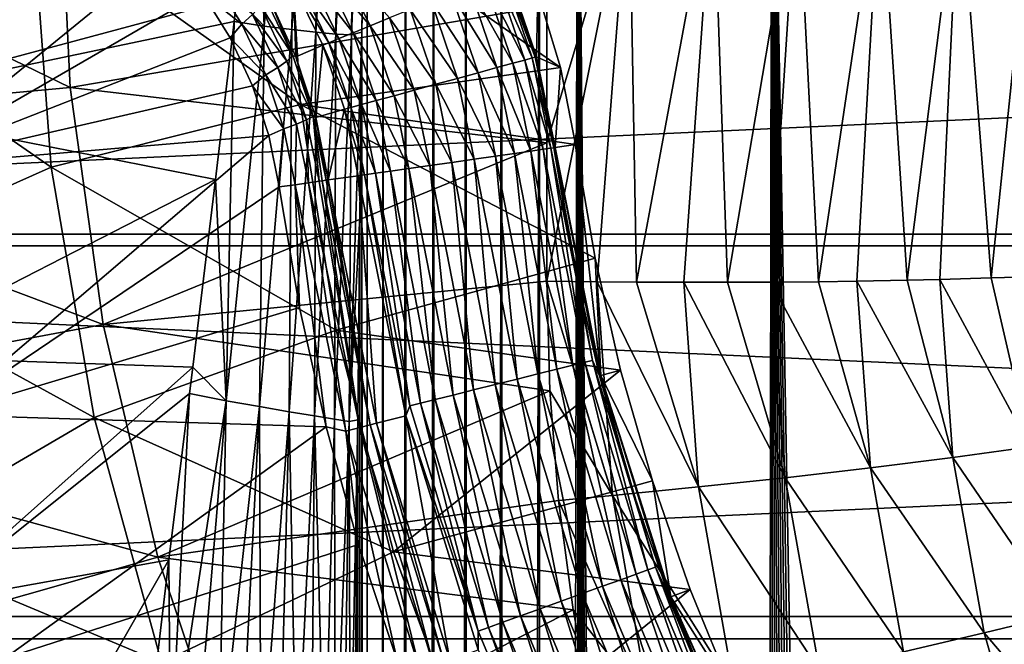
# Model space of a CAD drawing. Header units: metres. Extents: x -22 to 22, y 0 to 204.
# Tile 361 of 497: x -13.21 to -8.26, y 177.66 to 180.8. Entities that reach past the tile are written whole.
import ezdxf

# ---------------------------------------------------------------- set-up
doc = ezdxf.new("R2010")
doc.units = ezdxf.units.M
doc.layers.add('solid_002_SW0002', color=7, linetype='CONTINUOUS')
doc.layers.add('solid_002_SW0002_01', color=7, linetype='CONTINUOUS')

msp = doc.modelspace()

# ---------------------------------------------------------------- linework, layer by layer
at = {"layer": 'solid_002_SW0002'}
for points in [[(-10.965652, 182.741013, 262.236298), (-11.128757, 182.727798, 262.136505), (-11.120454, 86.139801, 274.858612)], [(-10.965652, 182.741013, 262.236298), (-11.120454, 86.139801, 274.858612), (-10.958313, 86.152588, 274.95575)], [(-10.786214, 182.749847, 262.30304), (-10.965652, 182.741013, 262.236298), (-10.958313, 86.152588, 274.95575)], [(-10.786214, 182.749847, 262.30304), (-10.958313, 86.152588, 274.95575), (-10.780477, 86.16111, 275.020477)], [(-10.597164, 182.753967, 262.33429), (-10.786214, 182.749847, 262.30304), (-10.780477, 86.16111, 275.020477)], [(-10.597164, 182.753967, 262.33429), (-10.780477, 86.16111, 275.020477), (-10.593456, 86.165062, 275.050476)], [(-10.597164, 182.753967, 262.33429), (-10.593456, 86.165062, 275.050476), (-10.405617, 182.752945, 262.328644)], [(-10.593456, 86.165062, 275.050476), (-10.405606, 86.164307, 275.044769), (-10.405617, 182.752945, 262.328644)], [(-10.405617, 182.752945, 262.328644), (-9.741995, 83.676826, 275.290405), (-9.569901, 83.398849, 275.306671)], [(-9.43097, 182.73764, 262.212341), (-10.405617, 182.752945, 262.328644), (-9.569901, 83.398849, 275.306671)], [(-10.405617, 182.752945, 262.328644), (-9.895001, 83.964127, 275.270966), (-9.741995, 83.676826, 275.290405)], [(-10.405617, 182.752945, 262.328644), (-10.028366, 84.260529, 275.248199), (-9.895001, 83.964127, 275.270966)], [(-10.405617, 182.752945, 262.328644), (-10.143042, 84.567398, 275.221985), (-10.028366, 84.260529, 275.248199)], [(-10.405617, 182.752945, 262.328644), (-10.237624, 84.880379, 275.192566), (-10.143042, 84.567398, 275.221985)], [(-10.405617, 182.752945, 262.328644), (-10.310837, 85.195572, 275.160278), (-10.237624, 84.880379, 275.192566)], [(-10.405617, 182.752945, 262.328644), (-10.363122, 85.514282, 275.124939), (-10.310837, 85.195572, 275.160278)], [(-10.405617, 182.752945, 262.328644), (-10.394711, 85.837196, 275.086456), (-10.363122, 85.514282, 275.124939)], [(-10.405617, 182.752945, 262.328644), (-10.405606, 86.164307, 275.044769), (-10.394711, 85.837196, 275.086456)], [(-9.43097, 182.73764, 262.212341), (-9.569901, 83.398849, 275.306671), (-9.380864, 83.13353, 275.319702)], [(-9.43097, 182.73764, 262.212341), (-7.922185, 81.849052, 275.334595), (-7.635273, 81.694748, 275.327637)], [(-7.549796, 182.712387, 262.020508), (-9.43097, 182.73764, 262.212341), (-7.635273, 81.694748, 275.327637)], [(-9.43097, 182.73764, 262.212341), (-8.19972, 82.022491, 275.339081), (-7.922185, 81.849052, 275.334595)], [(-9.43097, 182.73764, 262.212341), (-8.464413, 82.212845, 275.340942), (-8.19972, 82.022491, 275.339081)], [(-9.43097, 182.73764, 262.212341), (-8.714705, 82.419342, 275.340027), (-8.464413, 82.212845, 275.340942)], [(-9.43097, 182.73764, 262.212341), (-8.952644, 82.643425, 275.336243), (-8.714705, 82.419342, 275.340027)], [(-9.43097, 182.73764, 262.212341), (-9.175594, 82.882378, 275.329468), (-8.952644, 82.643425, 275.336243)], [(-9.43097, 182.73764, 262.212341), (-9.380864, 83.13353, 275.319702), (-9.175594, 82.882378, 275.329468)], [(-11.382345, 182.690384, 261.853973), (-11.463202, 182.667557, 261.681702), (-11.445098, 86.08532, 274.444763)], [(-11.382345, 182.690384, 261.853973), (-11.445098, 86.08532, 274.444763), (-11.374691, 86.103432, 274.582397)], [(-11.269414, 182.710709, 262.007446), (-11.382345, 182.690384, 261.853973), (-11.374691, 86.103432, 274.582397)], [(-11.269414, 182.710709, 262.007446), (-11.374691, 86.103432, 274.582397), (-11.260962, 86.123215, 274.732605)], [(-11.128757, 182.727798, 262.136505), (-11.269414, 182.710709, 262.007446), (-11.260962, 86.123215, 274.732605)], [(-11.128757, 182.727798, 262.136505), (-11.260962, 86.123215, 274.732605), (-11.120454, 86.139801, 274.858612)], [(-11.979698, 180.767151, 261.191132), (-11.93465, 182.677353, 261.190155), (-12.019391, 181.800354, 261.173279)], [(-11.80951, 182.667587, 261.253052), (-11.93465, 182.677353, 261.190155), (-11.979698, 180.767151, 261.191132)], [(-11.80951, 182.667587, 261.253052), (-11.979698, 180.767151, 261.191132), (-11.841692, 180.749817, 261.289459)], [(-11.696718, 182.661377, 261.336426), (-11.80951, 182.667587, 261.253052), (-11.841692, 180.749817, 261.289459)], [(-11.696718, 182.661377, 261.336426), (-11.841692, 180.749817, 261.289459), (-11.720645, 180.736572, 261.408569)], [(-11.599586, 182.659271, 261.437744), (-11.696718, 182.661377, 261.336426), (-11.720645, 180.736572, 261.408569)], [(-11.599586, 182.659271, 261.437744), (-11.720645, 180.736572, 261.408569), (-11.619631, 180.727783, 261.545441)], [(-11.520991, 182.661301, 261.554016), (-11.619631, 180.727783, 261.545441), (-11.541213, 180.723648, 261.696625)], [(-11.520991, 182.661301, 261.554016), (-11.599586, 182.659271, 261.437744), (-11.619631, 180.727783, 261.545441)], [(-11.541213, 180.723648, 261.696625), (-11.488685, 180.737396, 261.851288), (-11.463202, 182.667557, 261.681702)], [(-11.520991, 182.661301, 261.554016), (-11.541213, 180.723648, 261.696625), (-11.463202, 182.667557, 261.681702)], [(-11.463202, 182.667557, 261.681702), (-11.488685, 180.737396, 261.851288), (-11.457478, 86.081192, 274.413452)], [(-11.463202, 182.667557, 261.681702), (-11.457478, 86.081192, 274.413452), (-11.445098, 86.08532, 274.444763)], [(-11.979698, 180.767151, 261.191132), (-12.019391, 181.800354, 261.173279), (-12.117001, 180.912262, 261.125122)], [(21.608246, 179.66391), (-21.608246, 179.66391), (-21.700001, 181.660004)], [(21.700001, 181.660004), (21.608246, 179.66391), (-21.700001, 181.660004)], [(21, 181.660004, 0.72), (-21, 181.660004, 0.72), (-20.910084, 179.721817, 0.72)], [(-15.424336, 181.660004, 256.18338), (-13.010289, 181.660004, 257.159729), (-12.954789, 180.459564, 257.159729)], [(-15.35854, 180.236816, 256.18338), (-15.424336, 181.660004, 256.18338), (-12.954789, 180.459564, 257.159729)], [(-12.954789, 180.459564, 257.159729), (-13.010289, 181.660004, 257.159729), (-10.560946, 180.870056, 257.957672)], [(-14.185816, 181.644806, 260.218903), (-14.127267, 180.372391, 260.218903), (-12.117001, 180.912262, 261.125122)], [(-10.147085, 181.559052, 258.056), (-10.560489, 180.181198, 257.936157), (-10.560946, 180.870056, 257.957672)], [(-10.147085, 181.559052, 258.056), (-10.559881, 179.486786, 257.901184), (-10.560489, 180.181198, 257.936157)], [(-10.147085, 181.559052, 258.056), (-10.307101, 179.483337, 257.963226), (-10.559881, 179.486786, 257.901184)], [(-10.147085, 181.559052, 258.056), (-10.110769, 179.481598, 257.995758), (-10.307101, 179.483337, 257.963226)], [(-10.147085, 181.559052, 258.056), (-9.724441, 181.55899, 258.086639), (-10.110769, 179.481598, 257.995758)], [(-9.724441, 181.55899, 258.086639), (-9.872707, 179.48053, 258.017517), (-10.110769, 179.481598, 257.995758)], [(-9.724441, 181.55899, 258.086639), (-9.652469, 179.480576, 258.020782), (-9.872707, 179.48053, 258.017517)], [(-9.724441, 181.55899, 258.086639), (-9.301693, 181.559097, 258.057465), (-9.652469, 179.480576, 258.020782)], [(-9.301693, 181.559097, 258.057465), (-9.435024, 179.481552, 258.008148), (-9.652469, 179.480576, 258.020782)], [(-9.301693, 181.559097, 258.057465), (-9.195708, 179.483749, 257.975769), (-9.435024, 179.481552, 258.008148)], [(-9.301693, 181.559097, 258.057465), (-8.887278, 181.559357, 257.968964), (-9.195708, 179.483749, 257.975769)], [(-8.887278, 181.559357, 257.968964), (-9.003373, 179.486374, 257.935303), (-9.195708, 179.483749, 257.975769)], [(-8.887278, 181.559357, 257.968964), (-8.751179, 179.491058, 257.861725), (-9.003373, 179.486374, 257.935303)], [(-8.887278, 181.559357, 257.968964), (-8.489463, 181.559784, 257.822998), (-8.751179, 179.491058, 257.861725)], [(-8.489463, 181.559784, 257.822998), (-8.586945, 179.494888, 257.800507), (-8.751179, 179.491058, 257.861725)], [(-8.489463, 181.559784, 257.822998), (-8.329287, 179.502304, 257.681305), (-8.586945, 179.494888, 257.800507)], [(-8.489463, 181.559784, 257.822998), (-8.116185, 181.560364, 257.622406), (-8.329287, 179.502304, 257.681305)], [(-8.116185, 181.560364, 257.622406), (-8.194607, 179.506927, 257.606628), (-8.329287, 179.502304, 257.681305)], [(-13.143166, 181.332031, 247.625275), (-11.867116, 181.521179, 248.574905), (-11.798082, 180.374329, 248.574905)], [(-10.491452, 180.559143, 249.408081), (-11.798082, 180.374329, 248.574905), (-11.867116, 181.521179, 248.574905)], [(-10.605647, 180.935989, 249.360718), (-10.491452, 180.559143, 249.408081), (-11.867116, 181.521179, 248.574905)], [(-14.333292, 180.949158, 246.58139), (-13.143166, 181.332031, 247.625275), (-13.049461, 180.059402, 247.625275)], [(-12.461161, 181.151596, 250.411255), (-13.889666, 181.322342, 249.512939), (-13.801558, 180.061935, 249.512939)], [(-13.049461, 180.059402, 247.625275), (-13.143166, 181.332031, 247.625275), (-11.798082, 180.374329, 248.574905)], [(-12.290607, 180.936005, 250.50383), (-12.461161, 181.151596, 250.411255), (-13.801558, 180.061935, 249.512939)], [(-11.689304, 181.055328, 252.004272), (-11.755966, 181.017838, 251.920822), (-11.533578, 180.733673, 252.094925)], [(-11.607986, 181.101059, 252.068405), (-11.689304, 181.055328, 252.004272), (-11.447266, 180.769073, 252.159042)], [(-11.689304, 181.055328, 252.004272), (-11.533578, 180.733673, 252.094925), (-11.447266, 180.769073, 252.159042)], [(-11.607986, 181.101059, 252.068405), (-11.447266, 180.769073, 252.159042), (-11.34982, 180.809052, 252.200531)], [(-12.092436, 180.776581, 250.621765), (-12.239325, 181.011169, 250.546982), (-12.290607, 180.936005, 250.50383)], [(-12.037842, 180.825287, 250.687866), (-12.239325, 181.011169, 250.546982), (-12.092436, 180.776581, 250.621765)], [(-11.755966, 181.017838, 251.920822), (-11.804555, 180.990524, 251.822296), (-11.604334, 180.704636, 252.011459)], [(-11.755966, 181.017838, 251.920822), (-11.604334, 180.704636, 252.011459), (-11.533578, 180.733673, 252.094925)], [(-10.817926, 181.027267, 251.944565), (-10.875732, 181.00354, 252.038956), (-10.671596, 180.596985, 251.999741)], [(-10.781248, 181.042313, 251.838531), (-10.817926, 181.027267, 251.944565), (-10.633348, 180.607422, 251.893692)], [(-10.817926, 181.027267, 251.944565), (-10.671596, 180.596985, 251.999741), (-10.633348, 180.607422, 251.893692)], [(-10.767558, 181.047867, 251.726303), (-10.781248, 181.042313, 251.838531), (-10.619078, 180.611252, 251.781464)], [(-10.781248, 181.042313, 251.838531), (-10.633348, 180.607422, 251.893692), (-10.619078, 180.611252, 251.781464)], [(-10.612319, 180.613724, 251.370682), (-10.760616, 181.049744, 251.316376), (-10.767558, 181.047867, 251.726303)], [(-10.612319, 180.613724, 251.370682), (-10.767558, 181.047867, 251.726303), (-10.619078, 180.611252, 251.781464)], [(-10.612319, 180.613724, 251.370682), (-10.605647, 180.935989, 249.360718), (-10.760616, 181.049744, 251.316376)], [(-11.955039, 180.908051, 250.922333), (-11.820193, 180.613464, 250.974564), (-11.83255, 180.974701, 251.71376)], [(-11.804555, 180.990524, 251.822296), (-11.83255, 180.974701, 251.71376), (-11.655907, 180.683487, 251.912933)], [(-11.820193, 180.613464, 250.974564), (-11.685592, 180.671127, 251.804428), (-11.83255, 180.974701, 251.71376)], [(-11.655907, 180.683487, 251.912933), (-11.83255, 180.974701, 251.71376), (-11.685592, 180.671127, 251.804428)], [(-11.804555, 180.990524, 251.822296), (-11.655907, 180.683487, 251.912933), (-11.604334, 180.704636, 252.011459)], [(-10.951703, 180.972382, 252.116882), (-11.041944, 180.935364, 252.174332), (-10.811098, 180.55896, 252.172058)], [(-10.875732, 181.00354, 252.038956), (-10.951703, 180.972382, 252.116882), (-10.731875, 180.580551, 252.094131)], [(-10.951703, 180.972382, 252.116882), (-10.811098, 180.55896, 252.172058), (-10.731875, 180.580551, 252.094131)], [(-10.875732, 181.00354, 252.038956), (-10.731875, 180.580551, 252.094131), (-10.671596, 180.596985, 251.999741)], [(-14.194662, 179.548096, 246.58139), (-14.333292, 180.949158, 246.58139), (-13.049461, 180.059402, 247.625275)], [(-14.127267, 180.372391, 260.218903), (-12.131062, 180.790558, 261.11618), (-12.117001, 180.912262, 261.125122)], [(-12.149891, 180.70842, 250.575104), (-12.290607, 180.936005, 250.50383), (-13.801558, 180.061935, 249.512939)], [(-12.092436, 180.776581, 250.621765), (-12.290607, 180.936005, 250.50383), (-12.149891, 180.70842, 250.575104)], [(-11.979698, 180.767151, 261.191132), (-12.117001, 180.912262, 261.125122), (-12.131062, 180.790558, 261.11618)], [(-11.997513, 180.869308, 250.766312), (-11.836754, 180.619385, 250.916672), (-11.973132, 180.907181, 250.854019)], [(-11.973132, 180.907181, 250.854019), (-11.836754, 180.619385, 250.916672), (-11.955039, 180.908051, 250.922333)], [(-11.836754, 180.619385, 250.916672), (-11.820193, 180.613464, 250.974564), (-11.955039, 180.908051, 250.922333)], [(-11.041944, 180.935364, 252.174332), (-11.141829, 180.894379, 252.208374), (-10.905201, 180.533295, 252.229507)], [(-11.041944, 180.935364, 252.174332), (-10.905201, 180.533295, 252.229507), (-10.811098, 180.55896, 252.172058)], [(-10.612319, 180.613724, 251.370682), (-10.491452, 180.559143, 249.408081), (-10.605647, 180.935989, 249.360718)], [(-12.954789, 180.459564, 257.159729), (-10.560946, 180.870056, 257.957672), (-10.560489, 180.181198, 257.936157)], [(-12.037842, 180.825287, 250.687866), (-11.866008, 180.591614, 250.826721), (-11.997513, 180.869308, 250.766312)], [(-11.997513, 180.869308, 250.766312), (-11.866008, 180.591614, 250.826721), (-11.836754, 180.619385, 250.916672)], [(-11.141829, 180.894379, 252.208374), (-11.246238, 180.851547, 252.217255), (-11.009362, 180.504883, 252.26355)], [(-11.141829, 180.894379, 252.208374), (-11.009362, 180.504883, 252.26355), (-10.905201, 180.533295, 252.229507)], [(-12.037842, 180.825287, 250.687866), (-12.092436, 180.776581, 250.621765), (-11.91174, 180.558823, 250.745758)], [(-12.037842, 180.825287, 250.687866), (-11.91174, 180.558823, 250.745758), (-11.866008, 180.591614, 250.826721)], [(-11.34982, 180.809052, 252.200531), (-11.447266, 180.769073, 252.159042), (-11.226257, 180.44574, 252.255707)], [(-11.246238, 180.851547, 252.217255), (-11.34982, 180.809052, 252.200531), (-11.118241, 180.475204, 252.27243)], [(-11.34982, 180.809052, 252.200531), (-11.226257, 180.44574, 252.255707), (-11.118241, 180.475204, 252.27243)], [(-11.246238, 180.851547, 252.217255), (-11.118241, 180.475204, 252.27243), (-11.009362, 180.504883, 252.26355)], [(-14.127267, 180.372391, 260.218903), (-12.224333, 179.997116, 261.04483), (-12.131062, 180.790558, 261.11618)], [(-12.171451, 178.885498, 261.001556), (-12.131062, 180.790558, 261.11618), (-12.224333, 179.997116, 261.04483)], [(-11.979698, 180.767151, 261.191132), (-12.131062, 180.790558, 261.11618), (-12.171451, 178.885498, 261.001556)], [(-11.979698, 180.767151, 261.191132), (-12.171451, 178.885498, 261.001556), (-12.002896, 178.855988, 261.118652)], [(-11.972111, 180.522125, 250.676987), (-12.092436, 180.776581, 250.621765), (-12.149891, 180.70842, 250.575104)], [(-11.91174, 180.558823, 250.745758), (-12.092436, 180.776581, 250.621765), (-11.972111, 180.522125, 250.676987)], [(-11.841692, 180.749817, 261.289459), (-11.979698, 180.767151, 261.191132), (-12.002896, 178.855988, 261.118652)], [(-11.447266, 180.769073, 252.159042), (-11.533578, 180.733673, 252.094925), (-11.327873, 180.418045, 252.214218)], [(-11.447266, 180.769073, 252.159042), (-11.327873, 180.418045, 252.214218), (-11.226257, 180.44574, 252.255707)], [(-11.841692, 180.749817, 261.289459), (-12.002896, 178.855988, 261.118652), (-11.853645, 178.830322, 261.260315)], [(-11.720645, 180.736572, 261.408569), (-11.841692, 180.749817, 261.289459), (-11.853645, 178.830322, 261.260315)], [(-11.720645, 180.736572, 261.408569), (-11.853645, 178.830322, 261.260315), (-11.727131, 178.809082, 261.423218)], [(-11.619631, 180.727783, 261.545441), (-11.720645, 180.736572, 261.408569), (-11.727131, 178.809082, 261.423218)], [(-11.619631, 180.727783, 261.545441), (-11.727131, 178.809082, 261.423218), (-11.626264, 178.792755, 261.603668)], [(-11.541213, 180.723648, 261.696625), (-11.619631, 180.727783, 261.545441), (-11.626264, 178.792755, 261.603668)], [(-11.541213, 180.723648, 261.696625), (-11.626264, 178.792755, 261.603668), (-11.553362, 178.781708, 261.797455)], [(-11.533578, 180.733673, 252.094925), (-11.604334, 180.704636, 252.011459), (-11.417881, 180.393494, 252.150101)], [(-11.553362, 178.781708, 261.797455), (-11.500099, 179.808029, 261.92337), (-11.488685, 180.737396, 261.851288)], [(-11.541213, 180.723648, 261.696625), (-11.553362, 178.781708, 261.797455), (-11.488685, 180.737396, 261.851288)], [(-11.533578, 180.733673, 252.094925), (-11.417881, 180.393494, 252.150101), (-11.327873, 180.418045, 252.214218)], [(-11.488685, 180.737396, 261.851288), (-11.500099, 179.808029, 261.92337), (-11.499139, 86.062302, 274.269958)], [(-11.488685, 180.737396, 261.851288), (-11.499139, 86.062302, 274.269958), (-11.457478, 86.081192, 274.413452)], [(-12.038472, 180.467133, 250.625732), (-12.149891, 180.70842, 250.575104), (-13.801558, 180.061935, 249.512939)], [(-11.972111, 180.522125, 250.676987), (-12.149891, 180.70842, 250.575104), (-12.038472, 180.467133, 250.625732)], [(-11.820193, 180.613464, 250.974564), (-11.721018, 180.307877, 251.005753), (-11.685592, 180.671127, 251.804428)], [(-11.721018, 180.307877, 251.005753), (-11.576429, 180.350113, 251.859573), (-11.685592, 180.671127, 251.804428)], [(-11.655907, 180.683487, 251.912933), (-11.685592, 180.671127, 251.804428), (-11.545446, 180.358704, 251.968109)], [(-11.545446, 180.358704, 251.968109), (-11.685592, 180.671127, 251.804428), (-11.576429, 180.350113, 251.859573)], [(-11.604334, 180.704636, 252.011459), (-11.655907, 180.683487, 251.912933), (-11.491666, 180.373367, 252.066635)], [(-11.655907, 180.683487, 251.912933), (-11.545446, 180.358704, 251.968109), (-11.491666, 180.373367, 252.066635)], [(-11.604334, 180.704636, 252.011459), (-11.491666, 180.373367, 252.066635), (-11.417881, 180.393494, 252.150101)], [(-11.866008, 180.591614, 250.826721), (-11.734134, 180.312653, 250.955276), (-11.836754, 180.619385, 250.916672)], [(-11.836754, 180.619385, 250.916672), (-11.734134, 180.312653, 250.955276), (-11.820193, 180.613464, 250.974564)], [(-11.734134, 180.312653, 250.955276), (-11.721018, 180.307877, 251.005753), (-11.820193, 180.613464, 250.974564)], [(-10.619078, 180.611252, 251.781464), (-10.633348, 180.607422, 251.893692), (-10.524976, 180.156433, 251.800095)], [(-10.612319, 180.613724, 251.370682), (-10.619078, 180.611252, 251.781464), (-10.524976, 180.156433, 251.800095)], [(-10.612319, 180.613724, 251.370682), (-10.517878, 180.15744, 251.389343), (-10.491452, 180.559143, 249.408081)], [(-10.612319, 180.613724, 251.370682), (-10.524976, 180.156433, 251.800095), (-10.517878, 180.15744, 251.389343)], [(-11.91174, 180.558823, 250.745758), (-11.767127, 180.295914, 250.863892), (-11.866008, 180.591614, 250.826721)], [(-11.866008, 180.591614, 250.826721), (-11.767127, 180.295914, 250.863892), (-11.734134, 180.312653, 250.955276)], [(-10.731875, 180.580551, 252.094131), (-10.811098, 180.55896, 252.172058), (-10.640846, 180.139877, 252.11293)], [(-10.671596, 180.596985, 251.999741), (-10.731875, 180.580551, 252.094131), (-10.5789, 180.148727, 252.018463)], [(-10.731875, 180.580551, 252.094131), (-10.640846, 180.139877, 252.11293), (-10.5789, 180.148727, 252.018463)], [(-10.633348, 180.607422, 251.893692), (-10.671596, 180.596985, 251.999741), (-10.539603, 180.154343, 251.912323)], [(-10.671596, 180.596985, 251.999741), (-10.5789, 180.148727, 252.018463), (-10.539603, 180.154343, 251.912323)], [(-10.633348, 180.607422, 251.893692), (-10.539603, 180.154343, 251.912323), (-10.524976, 180.156433, 251.800095)], [(-11.881817, 180.251816, 250.710907), (-11.972111, 180.522125, 250.676987), (-12.038472, 180.467133, 250.625732)], [(-11.91174, 180.558823, 250.745758), (-11.972111, 180.522125, 250.676987), (-11.817008, 180.275391, 250.781372)], [(-11.817008, 180.275391, 250.781372), (-11.972111, 180.522125, 250.676987), (-11.881817, 180.251816, 250.710907)], [(-11.91174, 180.558823, 250.745758), (-11.817008, 180.275391, 250.781372), (-11.767127, 180.295914, 250.863892)], [(-10.491452, 180.559143, 249.408081), (-10.415915, 180.172012, 249.424011), (-11.798082, 180.374329, 248.574905)], [(-10.905201, 180.533295, 252.229507), (-11.009362, 180.504883, 252.26355), (-10.818961, 180.114441, 252.248322)], [(-10.811098, 180.55896, 252.172058), (-10.905201, 180.533295, 252.229507), (-10.72226, 180.12825, 252.190887)], [(-10.905201, 180.533295, 252.229507), (-10.818961, 180.114441, 252.248322), (-10.72226, 180.12825, 252.190887)], [(-10.811098, 180.55896, 252.172058), (-10.72226, 180.12825, 252.190887), (-10.640846, 180.139877, 252.11293)], [(-10.517878, 180.15744, 251.389343), (-10.415915, 180.172012, 249.424011), (-10.491452, 180.559143, 249.408081)], [(-11.956784, 180.218216, 250.655991), (-12.038472, 180.467133, 250.625732), (-13.801558, 180.061935, 249.512939)], [(-11.881817, 180.251816, 250.710907), (-12.038472, 180.467133, 250.625732), (-11.956784, 180.218216, 250.655991)], [(-11.118241, 180.475204, 252.27243), (-11.226257, 180.44574, 252.255707), (-11.037823, 180.083176, 252.291046)], [(-11.009362, 180.504883, 252.26355), (-11.118241, 180.475204, 252.27243), (-10.925981, 180.099152, 252.282288)], [(-11.118241, 180.475204, 252.27243), (-11.037823, 180.083176, 252.291046), (-10.925981, 180.099152, 252.282288)], [(-11.009362, 180.504883, 252.26355), (-10.925981, 180.099152, 252.282288), (-10.818961, 180.114441, 252.248322)], [(-15.35854, 180.236816, 256.18338), (-12.954789, 180.459564, 257.159729), (-12.788764, 179.269363, 257.159729)], [(-12.788764, 179.269363, 257.159729), (-12.954789, 180.459564, 257.159729), (-10.560489, 180.181198, 257.936157)], [(-11.327873, 180.418045, 252.214218), (-11.417881, 180.393494, 252.150101), (-11.253044, 180.052429, 252.232422)], [(-11.226257, 180.44574, 252.255707), (-11.327873, 180.418045, 252.214218), (-11.148743, 180.067322, 252.274124)], [(-11.327873, 180.418045, 252.214218), (-11.253044, 180.052429, 252.232422), (-11.148743, 180.067322, 252.274124)], [(-11.226257, 180.44574, 252.255707), (-11.148743, 180.067322, 252.274124), (-11.037823, 180.083176, 252.291046)], [(-14.127267, 180.372391, 260.218903), (-13.954817, 179.110352, 260.218903), (-12.224333, 179.997116, 261.04483)], [(-13.049461, 180.059402, 247.625275), (-11.798082, 180.374329, 248.574905), (-11.618477, 179.239517, 248.574905)], [(-10.318468, 179.602188, 249.424011), (-11.618477, 179.239517, 248.574905), (-11.798082, 180.374329, 248.574905)], [(-10.415915, 180.172012, 249.424011), (-10.318468, 179.602188, 249.424011), (-11.798082, 180.374329, 248.574905)], [(-11.491666, 180.373367, 252.066635), (-11.545446, 180.358704, 251.968109), (-11.420977, 180.028427, 252.084351)], [(-11.417881, 180.393494, 252.150101), (-11.491666, 180.373367, 252.066635), (-11.345369, 180.03923, 252.16806)], [(-11.491666, 180.373367, 252.066635), (-11.420977, 180.028427, 252.084351), (-11.345369, 180.03923, 252.16806)], [(-11.417881, 180.393494, 252.150101), (-11.345369, 180.03923, 252.16806), (-11.253044, 180.052429, 252.232422)], [(-11.721018, 180.307877, 251.005753), (-11.657814, 179.994598, 251.016098), (-11.576429, 180.350113, 251.859573)], [(-11.576429, 180.350113, 251.859573), (-11.657814, 179.994598, 251.016098), (-11.50733, 180.016098, 251.878189)], [(-11.545446, 180.358704, 251.968109), (-11.576429, 180.350113, 251.859573), (-11.475983, 180.020569, 251.98558)], [(-11.576429, 180.350113, 251.859573), (-11.50733, 180.016098, 251.878189), (-11.475983, 180.020569, 251.98558)], [(-11.545446, 180.358704, 251.968109), (-11.475983, 180.020569, 251.98558), (-11.420977, 180.028427, 252.084351)], [(-11.817008, 180.275391, 250.781372), (-11.881817, 180.251816, 250.710907), (-11.824214, 179.970825, 250.722366)], [(-11.817008, 180.275391, 250.781372), (-11.824214, 179.970825, 250.722366), (-11.756535, 179.980499, 250.793396)], [(-11.817008, 180.275391, 250.781372), (-11.756535, 179.980499, 250.793396), (-11.767127, 180.295914, 250.863892)], [(-11.767127, 180.295914, 250.863892), (-11.703969, 179.988007, 250.876465), (-11.734134, 180.312653, 250.955276)], [(-11.767127, 180.295914, 250.863892), (-11.756535, 179.980499, 250.793396), (-11.703969, 179.988007, 250.876465)], [(-11.734134, 180.312653, 250.955276), (-11.66856, 179.993057, 250.968338), (-11.721018, 180.307877, 251.005753)], [(-11.734134, 180.312653, 250.955276), (-11.703969, 179.988007, 250.876465), (-11.688606, 179.990204, 250.910034)], [(-11.734134, 180.312653, 250.955276), (-11.688606, 179.990204, 250.910034), (-11.66856, 179.993057, 250.968338)], [(-11.66856, 179.993057, 250.968338), (-11.657814, 179.994598, 251.016098), (-11.721018, 180.307877, 251.005753)], [(-15.161708, 178.82579, 256.18338), (-15.35854, 180.236816, 256.18338), (-12.788764, 179.269363, 257.159729)], [(-11.956784, 180.218216, 250.655991), (-13.801558, 180.061935, 249.512939), (-13.599314, 178.814743, 249.512939)], [(-11.904291, 179.959381, 250.666168), (-11.956784, 180.218216, 250.655991), (-13.599314, 178.814743, 249.512939)], [(-11.881817, 180.251816, 250.710907), (-11.956784, 180.218216, 250.655991), (-11.904291, 179.959381, 250.666168)], [(-11.881817, 180.251816, 250.710907), (-11.904291, 179.959381, 250.666168), (-11.824214, 179.970825, 250.722366)], [(-12.788764, 179.269363, 257.159729), (-10.560489, 180.181198, 257.936157), (-10.559881, 179.486786, 257.901184)], [(-10.517878, 180.15744, 251.389343), (-10.289585, 179.012756, 251.389343), (-10.415915, 180.172012, 249.424011)], [(-10.289585, 179.012756, 251.389343), (-10.318468, 179.602188, 249.424011), (-10.415915, 180.172012, 249.424011)], [(-10.72226, 180.12825, 252.190887), (-10.818961, 180.114441, 252.248322), (-10.605186, 179.020172, 252.248322)], [(-10.640846, 180.139877, 252.11293), (-10.72226, 180.12825, 252.190887), (-10.510396, 179.043762, 252.190887)], [(-10.510396, 179.043762, 252.190887), (-10.72226, 180.12825, 252.190887), (-10.605186, 179.020172, 252.248322)], [(-10.5789, 180.148727, 252.018463), (-10.640846, 180.139877, 252.11293), (-10.430591, 179.063629, 252.11293)], [(-10.430591, 179.063629, 252.11293), (-10.640846, 180.139877, 252.11293), (-10.510396, 179.043762, 252.190887)], [(-10.539603, 180.154343, 251.912323), (-10.5789, 180.148727, 252.018463), (-10.369868, 179.078735, 252.018463)], [(-10.369868, 179.078735, 252.018463), (-10.5789, 180.148727, 252.018463), (-10.430591, 179.063629, 252.11293)], [(-10.524976, 180.156433, 251.800095), (-10.539603, 180.154343, 251.912323), (-10.331347, 179.088333, 251.912323)], [(-10.331347, 179.088333, 251.912323), (-10.539603, 180.154343, 251.912323), (-10.369868, 179.078735, 252.018463)], [(-10.426494, 179.580566, 251.800095), (-10.517878, 180.15744, 251.389343), (-10.524976, 180.156433, 251.800095)], [(-10.426494, 179.580566, 251.800095), (-10.524976, 180.156433, 251.800095), (-10.331347, 179.088333, 251.912323)], [(-10.296529, 179.010971, 251.800095), (-10.289585, 179.012756, 251.389343), (-10.517878, 180.15744, 251.389343)], [(-10.296529, 179.010971, 251.800095), (-10.517878, 180.15744, 251.389343), (-10.426494, 179.580566, 251.800095)], [(-11.148743, 180.067322, 252.274124), (-11.253044, 180.052429, 252.232422), (-11.030692, 178.914246, 252.232422)], [(-11.037823, 180.083176, 252.291046), (-11.148743, 180.067322, 252.274124), (-10.928452, 178.939697, 252.274124)], [(-10.928452, 178.939697, 252.274124), (-11.148743, 180.067322, 252.274124), (-11.030692, 178.914246, 252.232422)], [(-10.925981, 180.099152, 252.282288), (-11.037823, 180.083176, 252.291046), (-10.819722, 178.966766, 252.291046)], [(-10.819722, 178.966766, 252.291046), (-11.037823, 180.083176, 252.291046), (-10.928452, 178.939697, 252.274124)], [(-10.818961, 180.114441, 252.248322), (-10.925981, 180.099152, 252.282288), (-10.710091, 178.994049, 252.282288)], [(-10.710091, 178.994049, 252.282288), (-10.925981, 180.099152, 252.282288), (-10.819722, 178.966766, 252.291046)], [(-10.605186, 179.020172, 252.248322), (-10.818961, 180.114441, 252.248322), (-10.710091, 178.994049, 252.282288)], [(-14.194662, 179.548096, 246.58139), (-13.049461, 180.059402, 247.625275), (-12.832822, 178.801834, 247.625275)], [(-12.832822, 178.801834, 247.625275), (-13.049461, 180.059402, 247.625275), (-11.618477, 179.239517, 248.574905)], [(-11.475983, 180.020569, 251.98558), (-11.50733, 180.016098, 251.878189), (-11.269258, 178.809586, 251.878189)], [(-11.420977, 180.028427, 252.084351), (-11.475983, 180.020569, 251.98558), (-11.249225, 178.859848, 251.98558)], [(-11.249225, 178.859848, 251.98558), (-11.475983, 180.020569, 251.98558), (-11.269258, 178.809586, 251.878189)], [(-11.345369, 180.03923, 252.16806), (-11.420977, 180.028427, 252.084351), (-11.195306, 178.873276, 252.084351)], [(-11.195306, 178.873276, 252.084351), (-11.420977, 180.028427, 252.084351), (-11.249225, 178.859848, 251.98558)], [(-11.253044, 180.052429, 252.232422), (-11.345369, 180.03923, 252.16806), (-11.121193, 178.891724, 252.16806)], [(-11.121193, 178.891724, 252.16806), (-11.345369, 180.03923, 252.16806), (-11.195306, 178.873276, 252.084351)], [(-11.030692, 178.914246, 252.232422), (-11.253044, 180.052429, 252.232422), (-11.121193, 178.891724, 252.16806)], [(-13.954817, 179.110352, 260.218903), (-12.33868, 179.054672, 260.930786), (-12.224333, 179.997116, 261.04483)], [(-12.171451, 178.885498, 261.001556), (-12.224333, 179.997116, 261.04483), (-12.33868, 179.054672, 260.930786)], [(-11.824214, 179.970825, 250.722366), (-11.904291, 179.959381, 250.666168), (-11.802046, 179.35437, 250.666168)], [(-11.756535, 179.980499, 250.793396), (-11.824214, 179.970825, 250.722366), (-11.570591, 178.733368, 250.730469)], [(-11.824214, 179.970825, 250.722366), (-11.802046, 179.35437, 250.666168), (-11.66907, 178.755341, 250.666168)], [(-11.570591, 178.733368, 250.730469), (-11.824214, 179.970825, 250.722366), (-11.66907, 178.755341, 250.666168)], [(-11.703969, 179.988007, 250.876465), (-11.756535, 179.980499, 250.793396), (-11.498979, 178.75148, 250.813126)], [(-11.498979, 178.75148, 250.813126), (-11.756535, 179.980499, 250.793396), (-11.570591, 178.733368, 250.730469)], [(-11.688606, 179.990204, 250.910034), (-11.703969, 179.988007, 250.876465), (-11.498979, 178.75148, 250.813126)], [(-11.66856, 179.993057, 250.968338), (-11.688606, 179.990204, 250.910034), (-11.446784, 178.764679, 250.910034)], [(-11.446784, 178.764679, 250.910034), (-11.688606, 179.990204, 250.910034), (-11.498979, 178.75148, 250.813126)], [(-11.66856, 179.993057, 250.968338), (-11.446784, 178.764679, 250.910034), (-11.657814, 179.994598, 251.016098)], [(-11.416629, 178.772308, 251.016098), (-11.50733, 180.016098, 251.878189), (-11.657814, 179.994598, 251.016098)], [(-11.446784, 178.764679, 250.910034), (-11.416629, 178.772308, 251.016098), (-11.657814, 179.994598, 251.016098)], [(-11.416629, 178.772308, 251.016098), (-11.269258, 178.809586, 251.878189), (-11.50733, 180.016098, 251.878189)], [(-11.802046, 179.35437, 250.666168), (-11.904291, 179.959381, 250.666168), (-13.599314, 178.814743, 249.512939)], [(-11.553362, 178.781708, 261.797455), (-11.51018, 178.789124, 261.997925), (-11.500099, 179.808029, 261.92337)], [(-11.500099, 179.808029, 261.92337), (-11.51018, 178.789124, 261.997925), (-11.506289, 86.057297, 274.231964)], [(-11.500099, 179.808029, 261.92337), (-11.506289, 86.057297, 274.231964), (-11.499139, 86.062302, 274.269958)], [(20.910084, 179.721817, 0.72), (-20.910084, 179.721817, 0.72), (-20.64257, 177.802536, 0.72)], [(21.333294, 177.689209), (-21.333294, 177.689209), (-21.608246, 179.66391)], [(21.608246, 179.66391), (21.333294, 177.689209), (-21.608246, 179.66391)], [(-10.318468, 179.602188, 249.424011), (-10.189867, 179.038544, 249.424011), (-11.618477, 179.239517, 248.574905)], [(-10.296529, 179.010971, 251.800095), (-10.426494, 179.580566, 251.800095), (-10.331347, 179.088333, 251.912323)], [(-10.289585, 179.012756, 251.389343), (-10.189867, 179.038544, 249.424011), (-10.318468, 179.602188, 249.424011)], [(-13.919414, 178.167358, 246.58139), (-14.194662, 179.548096, 246.58139), (-12.832822, 178.801834, 247.625275)], [(-12.788764, 179.269363, 257.159729), (-10.559881, 179.486786, 257.901184), (-10.545382, 178.934753, 257.86792)], [(-10.23138, 178.409805, 257.902405), (-10.545382, 178.934753, 257.86792), (-10.559881, 179.486786, 257.901184)], [(-10.307101, 179.483337, 257.963226), (-10.23138, 178.409805, 257.902405), (-10.559881, 179.486786, 257.901184)], [(-9.799067, 178.452362, 257.956726), (-10.23138, 178.409805, 257.902405), (-10.307101, 179.483337, 257.963226)], [(-10.110769, 179.481598, 257.995758), (-9.799067, 178.452362, 257.956726), (-10.307101, 179.483337, 257.963226)], [(-10.110769, 179.481598, 257.995758), (-9.872707, 179.48053, 258.017517), (-9.799067, 178.452362, 257.956726)], [(-9.652469, 179.480576, 258.020782), (-9.363882, 178.499023, 257.947327), (-9.872707, 179.48053, 258.017517)], [(-9.363882, 178.499023, 257.947327), (-9.799067, 178.452362, 257.956726), (-9.872707, 179.48053, 258.017517)], [(-9.652469, 179.480576, 258.020782), (-9.435024, 179.481552, 258.008148), (-9.363882, 178.499023, 257.947327)], [(-9.195708, 179.483749, 257.975769), (-8.935089, 178.548828, 257.874481), (-9.435024, 179.481552, 258.008148)], [(-8.935089, 178.548828, 257.874481), (-9.363882, 178.499023, 257.947327), (-9.435024, 179.481552, 258.008148)], [(-9.195708, 179.483749, 257.975769), (-9.003373, 179.486374, 257.935303), (-8.935089, 178.548828, 257.874481)], [(-8.751179, 179.491058, 257.861725), (-8.521821, 178.600723, 257.739685), (-9.003373, 179.486374, 257.935303)], [(-8.521821, 178.600723, 257.739685), (-8.935089, 178.548828, 257.874481), (-9.003373, 179.486374, 257.935303)], [(-8.751179, 179.491058, 257.861725), (-8.586945, 179.494888, 257.800507), (-8.521821, 178.600723, 257.739685)], [(-8.329287, 179.502304, 257.681305), (-8.132877, 178.653564, 257.545807), (-8.586945, 179.494888, 257.800507)], [(-8.132877, 178.653564, 257.545807), (-8.521821, 178.600723, 257.739685), (-8.586945, 179.494888, 257.800507)], [(-8.329287, 179.502304, 257.681305), (-8.194607, 179.506927, 257.606628), (-8.132877, 178.653564, 257.545807)], [(-11.66907, 178.755341, 250.666168), (-11.802046, 179.35437, 250.666168), (-13.599314, 178.814743, 249.512939)], [(-15.161708, 178.82579, 256.18338), (-12.788764, 179.269363, 257.159729), (-12.51363, 178.099564, 257.159729)], [(-12.832822, 178.801834, 247.625275), (-11.618477, 179.239517, 248.574905), (-11.329983, 178.127411, 248.574905)], [(-12.51363, 178.099564, 257.159729), (-12.788764, 179.269363, 257.159729), (-10.545382, 178.934753, 257.86792)], [(-10.189867, 179.038544, 249.424011), (-11.329983, 178.127411, 248.574905), (-11.618477, 179.239517, 248.574905)], [(-13.954817, 179.110352, 260.218903), (-13.669858, 177.868881, 260.218903), (-12.33868, 179.054672, 260.930786)], [(-10.369868, 179.078735, 252.018463), (-10.430591, 179.063629, 252.11293), (-10.111773, 178.014389, 252.11293)], [(-10.331347, 179.088333, 251.912323), (-10.369868, 179.078735, 252.018463), (-10.052906, 178.035614, 252.018463)], [(-10.052906, 178.035614, 252.018463), (-10.369868, 179.078735, 252.018463), (-10.111773, 178.014389, 252.11293)], [(-10.015562, 178.049072, 251.912323), (-10.331347, 179.088333, 251.912323), (-10.052906, 178.035614, 252.018463)], [(-10.296529, 179.010971, 251.800095), (-10.331347, 179.088333, 251.912323), (-10.015562, 178.049072, 251.912323)], [(-13.669858, 177.868881, 260.218903), (-12.35524, 178.921417, 260.912018), (-12.33868, 179.054672, 260.930786)], [(-12.171451, 178.885498, 261.001556), (-12.33868, 179.054672, 260.930786), (-12.35524, 178.921417, 260.912018)], [(-10.189867, 179.038544, 249.424011), (-10.030496, 178.482803, 249.424011), (-11.329983, 178.127411, 248.574905)], [(-10.510396, 179.043762, 252.190887), (-10.605186, 179.020172, 252.248322), (-10.281031, 177.953369, 252.248322)], [(-10.430591, 179.063629, 252.11293), (-10.510396, 179.043762, 252.190887), (-10.189138, 177.986496, 252.190887)], [(-10.189138, 177.986496, 252.190887), (-10.510396, 179.043762, 252.190887), (-10.281031, 177.953369, 252.248322)], [(-10.111773, 178.014389, 252.11293), (-10.430591, 179.063629, 252.11293), (-10.189138, 177.986496, 252.190887)], [(-10.289585, 179.012756, 251.389343), (-10.030496, 178.482803, 249.424011), (-10.189867, 179.038544, 249.424011)], [(-10.710091, 178.994049, 252.282288), (-10.819722, 178.966766, 252.291046), (-10.48901, 177.878387, 252.291046)], [(-10.605186, 179.020172, 252.248322), (-10.710091, 178.994049, 252.282288), (-10.382729, 177.916702, 252.282288)], [(-10.382729, 177.916702, 252.282288), (-10.710091, 178.994049, 252.282288), (-10.48901, 177.878387, 252.291046)], [(-10.281031, 177.953369, 252.248322), (-10.605186, 179.020172, 252.248322), (-10.382729, 177.916702, 252.282288)], [(-10.135472, 178.449387, 251.800095), (-10.289585, 179.012756, 251.389343), (-10.296529, 179.010971, 251.800095)], [(-10.135472, 178.449387, 251.800095), (-10.296529, 179.010971, 251.800095), (-10.015562, 178.049072, 251.912323)], [(-10.289585, 179.012756, 251.389343), (-9.937105, 177.900024, 251.389343), (-10.030496, 178.482803, 249.424011)], [(-9.943811, 177.897491, 251.800095), (-9.937105, 177.900024, 251.389343), (-10.289585, 179.012756, 251.389343)], [(-9.943811, 177.897491, 251.800095), (-10.289585, 179.012756, 251.389343), (-10.135472, 178.449387, 251.800095)], [(-12.51363, 178.099564, 257.159729), (-10.545382, 178.934753, 257.86792), (-10.501327, 178.383835, 257.8349)], [(-10.928452, 178.939697, 252.274124), (-11.030692, 178.914246, 252.232422), (-10.693531, 177.804657, 252.232422)], [(-10.819722, 178.966766, 252.291046), (-10.928452, 178.939697, 252.274124), (-10.594416, 177.840393, 252.274124)], [(-10.594416, 177.840393, 252.274124), (-10.928452, 178.939697, 252.274124), (-10.693531, 177.804657, 252.232422)], [(-10.48901, 177.878387, 252.291046), (-10.819722, 178.966766, 252.291046), (-10.594416, 177.840393, 252.274124)], [(-10.23138, 178.409805, 257.902405), (-10.501327, 178.383835, 257.8349), (-10.545382, 178.934753, 257.86792)], [(-13.669858, 177.868881, 260.218903), (-12.458641, 178.085846, 260.78067), (-12.35524, 178.921417, 260.912018)], [(-12.449684, 177.052185, 260.649109), (-12.35524, 178.921417, 260.912018), (-12.458641, 178.085846, 260.78067)], [(-12.171451, 178.885498, 261.001556), (-12.35524, 178.921417, 260.912018), (-12.449684, 177.052185, 260.649109)], [(-12.171451, 178.885498, 261.001556), (-12.449684, 177.052185, 260.649109), (-12.326399, 177.027298, 260.716949)], [(-12.171451, 178.885498, 261.001556), (-12.326399, 177.027298, 260.716949), (-12.209229, 177.003159, 260.795135)], [(-12.002896, 178.855988, 261.118652), (-12.171451, 178.885498, 261.001556), (-12.209229, 177.003159, 260.795135)], [(-11.121193, 178.891724, 252.16806), (-11.195306, 178.873276, 252.084351), (-10.853113, 177.747116, 252.084351)], [(-11.030692, 178.914246, 252.232422), (-11.121193, 178.891724, 252.16806), (-10.781265, 177.773026, 252.16806)], [(-10.781265, 177.773026, 252.16806), (-11.121193, 178.891724, 252.16806), (-10.853113, 177.747116, 252.084351)], [(-10.693531, 177.804657, 252.232422), (-11.030692, 178.914246, 252.232422), (-10.781265, 177.773026, 252.16806)], [(-12.002896, 178.855988, 261.118652), (-12.209229, 177.003159, 260.795135), (-12.099001, 176.97995, 260.883087)], [(-12.002896, 178.855988, 261.118652), (-12.099001, 176.97995, 260.883087), (-11.996498, 176.95784, 260.980194)], [(-11.853645, 178.830322, 261.260315), (-12.002896, 178.855988, 261.118652), (-11.996498, 176.95784, 260.980194)], [(-11.853645, 178.830322, 261.260315), (-11.996498, 176.95784, 260.980194), (-11.902445, 176.936981, 261.085754)], [(-11.853645, 178.830322, 261.260315), (-11.902445, 176.936981, 261.085754), (-11.817506, 176.917526, 261.199036)], [(-11.727131, 178.809082, 261.423218), (-11.853645, 178.830322, 261.260315), (-11.817506, 176.917526, 261.199036)], [(-10.905384, 177.728271, 251.98558), (-11.249225, 178.859848, 251.98558), (-11.269258, 178.809586, 251.878189)], [(-11.195306, 178.873276, 252.084351), (-11.249225, 178.859848, 251.98558), (-10.905384, 177.728271, 251.98558)], [(-10.853113, 177.747116, 252.084351), (-11.195306, 178.873276, 252.084351), (-10.905384, 177.728271, 251.98558)], [(-14.835523, 177.438934, 256.18338), (-15.161708, 178.82579, 256.18338), (-12.51363, 178.099564, 257.159729)], [(-13.919414, 178.167358, 246.58139), (-12.832822, 178.801834, 247.625275), (-12.495287, 177.571213, 247.625275)], [(-11.66907, 178.755341, 250.666168), (-13.599314, 178.814743, 249.512939), (-13.284605, 177.59108, 249.512939)], [(-12.495287, 177.571213, 247.625275), (-12.832822, 178.801834, 247.625275), (-11.329983, 178.127411, 248.574905)], [(-11.727131, 178.809082, 261.423218), (-11.817506, 176.917526, 261.199036), (-11.742282, 176.899612, 261.319214)], [(-11.727131, 178.809082, 261.423218), (-11.742282, 176.899612, 261.319214), (-11.677307, 176.883362, 261.445465)], [(-11.626264, 178.792755, 261.603668), (-11.727131, 178.809082, 261.423218), (-11.677307, 176.883362, 261.445465)], [(-11.626264, 178.792755, 261.603668), (-11.677307, 176.883362, 261.445465), (-11.62304, 176.868881, 261.576904)], [(-11.553362, 178.781708, 261.797455), (-11.626264, 178.792755, 261.603668), (-11.62304, 176.868881, 261.576904)], [(-11.553362, 178.781708, 261.797455), (-11.62304, 176.868881, 261.576904), (-11.579865, 176.856293, 261.712555)], [(-11.553362, 178.781708, 261.797455), (-11.579865, 176.856293, 261.712555), (-11.548088, 176.845673, 261.851471)], [(-11.553362, 178.781708, 261.797455), (-11.548088, 176.845673, 261.851471), (-11.51018, 178.789124, 261.997925)], [(-11.527933, 176.837112, 261.992706), (-11.51018, 178.789124, 261.997925), (-11.548088, 176.845673, 261.851471)], [(-11.527933, 176.837112, 261.992706), (-11.519543, 176.830643, 262.135223), (-11.51018, 178.789124, 261.997925)], [(-11.51018, 178.789124, 261.997925), (-11.519543, 176.830643, 262.135223), (-11.506289, 86.057297, 274.231964)], [(-11.416629, 178.772308, 251.016098), (-11.047663, 177.582336, 251.016098), (-11.269258, 178.809586, 251.878189)], [(-11.047663, 177.582336, 251.016098), (-10.905054, 177.634979, 251.878189), (-11.269258, 178.809586, 251.878189)], [(-10.905384, 177.728271, 251.98558), (-11.269258, 178.809586, 251.878189), (-10.905054, 177.634979, 251.878189)], [(-11.505713, 178.163879, 250.666168), (-11.66907, 178.755341, 250.666168), (-13.284605, 177.59108, 249.512939)], [(-11.570591, 178.733368, 250.730469), (-11.66907, 178.755341, 250.666168), (-11.505713, 178.163879, 250.666168)], [(-11.498979, 178.75148, 250.813126), (-11.570591, 178.733368, 250.730469), (-11.196649, 177.527344, 250.730469)], [(-11.570591, 178.733368, 250.730469), (-11.505713, 178.163879, 250.666168), (-11.312397, 177.581528, 250.666168)], [(-11.196649, 177.527344, 250.730469), (-11.570591, 178.733368, 250.730469), (-11.312397, 177.581528, 250.666168)], [(-11.446784, 178.764679, 250.910034), (-11.498979, 178.75148, 250.813126), (-11.127351, 177.552917, 250.813126)], [(-11.127351, 177.552917, 250.813126), (-11.498979, 178.75148, 250.813126), (-11.196649, 177.527344, 250.730469)], [(-11.076843, 177.571564, 250.910034), (-11.416629, 178.772308, 251.016098), (-11.446784, 178.764679, 250.910034)], [(-11.076843, 177.571564, 250.910034), (-11.446784, 178.764679, 250.910034), (-11.127351, 177.552917, 250.813126)], [(-11.076843, 177.571564, 250.910034), (-11.047663, 177.582336, 251.016098), (-11.416629, 178.772308, 251.016098)], [(-8.132877, 178.653564, 257.545807), (-7.982866, 177.812439, 257.485687), (-8.521821, 178.600723, 257.739685)], [(-8.521821, 178.600723, 257.739685), (-8.364206, 177.719452, 257.679565), (-8.935089, 178.548828, 257.874481)], [(-7.982866, 177.812439, 257.485687), (-8.364206, 177.719452, 257.679565), (-8.521821, 178.600723, 257.739685)], [(-8.935089, 178.548828, 257.874481), (-8.76983, 177.624832, 257.814392), (-9.363882, 178.499023, 257.947327)], [(-8.364206, 177.719452, 257.679565), (-8.76983, 177.624832, 257.814392), (-8.935089, 178.548828, 257.874481)], [(-9.363882, 178.499023, 257.947327), (-9.191097, 177.530594, 257.887238), (-9.799067, 178.452362, 257.956726)], [(-8.76983, 177.624832, 257.814392), (-9.191097, 177.530594, 257.887238), (-9.363882, 178.499023, 257.947327)], [(-10.030496, 178.482803, 249.424011), (-9.840832, 177.936646, 249.424011), (-11.329983, 178.127411, 248.574905)], [(-9.799067, 178.452362, 257.956726), (-9.619039, 177.438766, 257.896637), (-10.23138, 178.409805, 257.902405)], [(-9.943811, 177.897491, 251.800095), (-10.135472, 178.449387, 251.800095), (-10.015562, 178.049072, 251.912323)], [(-9.937105, 177.900024, 251.389343), (-9.840832, 177.936646, 249.424011), (-10.030496, 178.482803, 249.424011)], [(-9.191097, 177.530594, 257.887238), (-9.619039, 177.438766, 257.896637), (-9.799067, 178.452362, 257.956726)], [(-10.23138, 178.409805, 257.902405), (-10.04454, 177.351273, 257.842316), (-10.501327, 178.383835, 257.8349)], [(-9.619039, 177.438766, 257.896637), (-10.04454, 177.351273, 257.842316), (-10.23138, 178.409805, 257.902405)], [(-12.51363, 178.099564, 257.159729), (-10.501327, 178.383835, 257.8349), (-10.428097, 177.835785, 257.802155)], [(-10.04454, 177.351273, 257.842316), (-10.428097, 177.835785, 257.802155), (-10.501327, 178.383835, 257.8349)], [(-13.510195, 176.820251, 246.58139), (-13.919414, 178.167358, 246.58139), (-12.495287, 177.571213, 247.625275)], [(-11.312397, 177.581528, 250.666168), (-11.505713, 178.163879, 250.666168), (-13.284605, 177.59108, 249.512939)], [(-14.835523, 177.438934, 256.18338), (-12.51363, 178.099564, 257.159729), (-12.131733, 176.960144, 257.159729)], [(-12.131733, 176.960144, 257.159729), (-12.51363, 178.099564, 257.159729), (-10.428097, 177.835785, 257.802155)], [(-12.495287, 177.571213, 247.625275), (-11.329983, 178.127411, 248.574905), (-10.935304, 177.048401, 248.574905)], [(-9.840832, 177.936646, 249.424011), (-10.935304, 177.048401, 248.574905), (-11.329983, 178.127411, 248.574905)], [(-13.669858, 177.868881, 260.218903), (-13.274687, 176.657974, 260.218903), (-12.458641, 178.085846, 260.78067)], [(-13.274687, 176.657974, 260.218903), (-12.578212, 177.077682, 260.592041), (-12.458641, 178.085846, 260.78067)], [(-12.449684, 177.052185, 260.649109), (-12.458641, 178.085846, 260.78067), (-12.578212, 177.077682, 260.592041)], [(-10.015562, 178.049072, 251.912323), (-10.052906, 178.035614, 252.018463), (-9.631312, 177.030212, 252.018463)], [(-9.595535, 177.047409, 251.912323), (-10.015562, 178.049072, 251.912323), (-9.631312, 177.030212, 252.018463)], [(-9.943811, 177.897491, 251.800095), (-10.015562, 178.049072, 251.912323), (-9.595535, 177.047409, 251.912323)], [(-10.111773, 178.014389, 252.11293), (-10.189138, 177.986496, 252.190887), (-9.761831, 176.967468, 252.190887)], [(-10.052906, 178.035614, 252.018463), (-10.111773, 178.014389, 252.11293), (-9.68771, 177.003113, 252.11293)], [(-9.68771, 177.003113, 252.11293), (-10.111773, 178.014389, 252.11293), (-9.761831, 176.967468, 252.190887)], [(-9.631312, 177.030212, 252.018463), (-10.052906, 178.035614, 252.018463), (-9.68771, 177.003113, 252.11293)], [(-10.281031, 177.953369, 252.248322), (-10.382729, 177.916702, 252.282288), (-9.947303, 176.878326, 252.282288)], [(-10.189138, 177.986496, 252.190887), (-10.281031, 177.953369, 252.248322), (-9.84987, 176.925156, 252.248322)], [(-9.84987, 176.925156, 252.248322), (-10.281031, 177.953369, 252.248322), (-9.947303, 176.878326, 252.282288)], [(-9.761831, 176.967468, 252.190887), (-10.189138, 177.986496, 252.190887), (-9.84987, 176.925156, 252.248322)], [(-9.840832, 177.936646, 249.424011), (-9.621444, 177.401688, 249.424011), (-10.935304, 177.048401, 248.574905)], [(-10.382729, 177.916702, 252.282288), (-10.48901, 177.878387, 252.291046), (-10.049128, 176.829376, 252.291046)], [(-9.947303, 176.878326, 252.282288), (-10.382729, 177.916702, 252.282288), (-10.049128, 176.829376, 252.291046)], [(-9.722123, 177.356964, 251.800095), (-9.937105, 177.900024, 251.389343), (-9.943811, 177.897491, 251.800095)], [(-9.722123, 177.356964, 251.800095), (-9.943811, 177.897491, 251.800095), (-9.595535, 177.047409, 251.912323)], [(-9.937105, 177.900024, 251.389343), (-9.621444, 177.401688, 249.424011), (-9.840832, 177.936646, 249.424011)], [(-9.937105, 177.900024, 251.389343), (-9.464692, 176.832672, 251.389343), (-9.621444, 177.401688, 249.424011)], [(-9.471079, 176.829422, 251.800095), (-9.464692, 176.832672, 251.389343), (-9.937105, 177.900024, 251.389343)], [(-9.471079, 176.829422, 251.800095), (-9.937105, 177.900024, 251.389343), (-9.722123, 177.356964, 251.800095)], [(-10.48901, 177.878387, 252.291046), (-10.594416, 177.840393, 252.274124), (-10.150112, 176.780823, 252.274124)], [(-10.049128, 176.829376, 252.291046), (-10.48901, 177.878387, 252.291046), (-10.150112, 176.780823, 252.274124)], [(20.64257, 177.802536, 0.72), (-20.64257, 177.802536, 0.72), (-20.197836, 175.91188, 0.72)], [(-12.131733, 176.960144, 257.159729), (-10.428097, 177.835785, 257.802155), (-10.326344, 177.292313, 257.769623)], [(-10.693531, 177.804657, 252.232422), (-10.781265, 177.773026, 252.16806), (-10.329126, 176.694778, 252.16806)], [(-10.594416, 177.840393, 252.274124), (-10.693531, 177.804657, 252.232422), (-10.24507, 176.735184, 252.232422)], [(-10.24507, 176.735184, 252.232422), (-10.693531, 177.804657, 252.232422), (-10.329126, 176.694778, 252.16806)], [(-10.150112, 176.780823, 252.274124), (-10.594416, 177.840393, 252.274124), (-10.24507, 176.735184, 252.232422)], [(-10.04454, 177.351273, 257.842316), (-10.326344, 177.292313, 257.769623), (-10.428097, 177.835785, 257.802155)], [(-7.982866, 177.812439, 257.485687), (-7.746621, 176.993286, 257.42691), (-8.364206, 177.719452, 257.679565)], [(-10.853113, 177.747116, 252.084351), (-10.905384, 177.728271, 251.98558), (-10.44804, 176.637619, 251.98558)], [(-10.781265, 177.773026, 252.16806), (-10.853113, 177.747116, 252.084351), (-10.397962, 176.661682, 252.084351)], [(-10.397962, 176.661682, 252.084351), (-10.853113, 177.747116, 252.084351), (-10.44804, 176.637619, 251.98558)], [(-10.329126, 176.694778, 252.16806), (-10.781265, 177.773026, 252.16806), (-10.397962, 176.661682, 252.084351)], [(-10.44804, 176.637619, 251.98558), (-10.905384, 177.728271, 251.98558), (-10.905054, 177.634979, 251.878189)], [(-8.364206, 177.719452, 257.679565), (-8.116267, 176.861282, 257.620789), (-8.76983, 177.624832, 257.814392)], [(-7.746621, 176.993286, 257.42691), (-8.116267, 176.861282, 257.620789), (-8.364206, 177.719452, 257.679565)], [(20.874525, 175.732819), (-20.874525, 175.732819), (-21.333294, 177.689209)], [(21.333294, 177.689209), (20.874525, 175.732819), (-21.333294, 177.689209)]]:
    msp.add_3dface(points, dxfattribs=at)
at = {"layer": 'solid_002_SW0002_01'}
for points in [[(21, 181.660004, 0.72), (-20.910084, 179.721817, 0.72), (20.910084, 179.721817, 0.72)], [(20.910084, 179.721817, 0.72), (-20.64257, 177.802536, 0.72), (20.64257, 177.802536, 0.72)], [(20.64257, 177.802536, 0.72), (-20.197836, 175.91188, 0.72), (20.197836, 175.91188, 0.72)]]:
    msp.add_3dface(points, dxfattribs=at)

doc.saveas('drawing.dxf')
